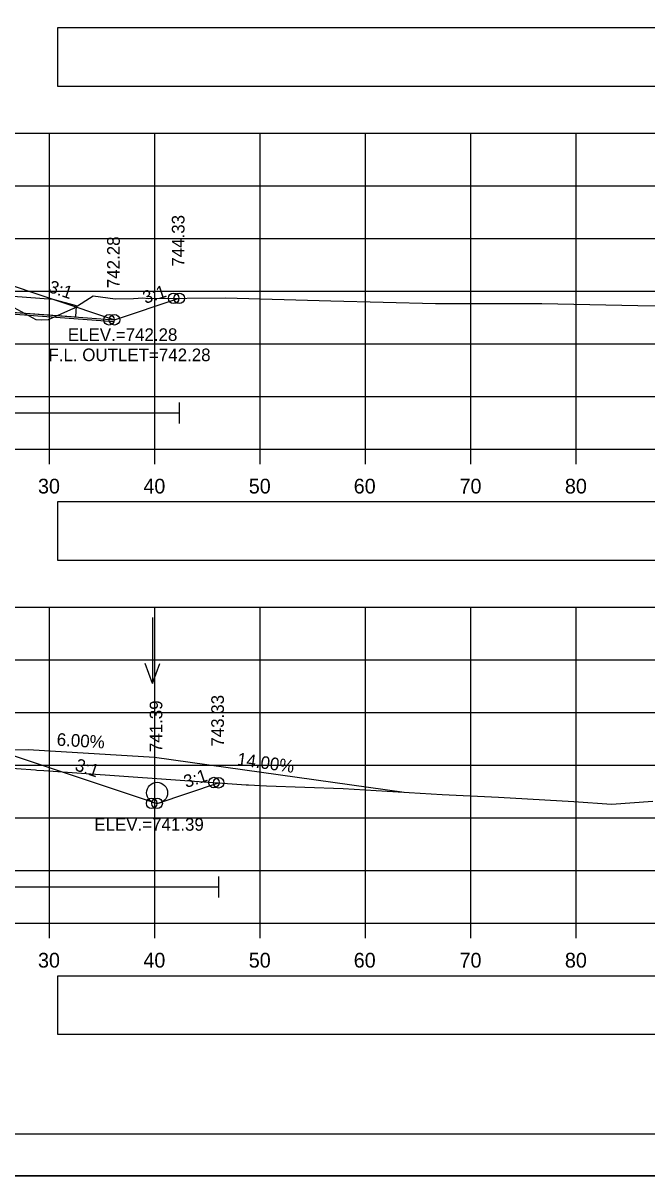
# Model space of a CAD drawing. Extents: x 1202951 to 1376887, y 378065 to 728038.
# Drawn here: x 1376612.2 to 1376671.4, y 379687.9 to 379797.3 of the extents above; entities that cross this region are included whole.
import ezdxf

# ---------------------------------------------------------------- set-up
doc = ezdxf.new("R2010")
doc.units = 0
for name, color, linetype in [('Default', 7, 'Continuous'), ('R_Alt Surface', 7, 'Continuous'), ('R_Axis', 7, 'Continuous'), ('R_Axis Annot', 7, 'Continuous'), ('R_Border', 7, 'Continuous'), ('R_Border Notes', 7, 'Continuous'), ('R_Dimension', 7, 'Continuous'), ('R_Drive', 7, 'Continuous'), ('R_Exist Surface', 7, 'Continuous'), ('R_Fin Surface', 7, 'Continuous'), ('R_Grid', 7, 'Continuous'), ('R_No Plot', 7, 'Continuous'), ('R_Proposed Const Limits', 7, 'Continuous'), ('R_Water', 7, 'Continuous'), ('R_Water Annot', 7, 'Continuous'), ('R_Xsect Elev', 7, 'Continuous'), ('R_Xsect Slope', 7, 'Continuous')]:
    doc.layers.add(name, color=color, linetype=linetype)

msp = doc.modelspace()

# ---------------------------------------------------------------- linework, layer by layer
at = {"layer": 'Default'}
for points in [[(1376607.82, 379773.47), (1376609.4, 379772.95), (1376609.4, 379772.95), (1376620.85, 379769.13)], [(1376608.81, 379728.59), (1376610.39, 379728.07), (1376610.39, 379728.07), (1376624.89, 379723.23)]]:
    msp.add_lwpolyline(points, dxfattribs=at)
at = {"layer": 'R_Alt Surface'}
for points in [[(1376615.43, 379791.32), (1376726.14, 379791.32), (1376726.14, 379796.84), (1376615.43, 379796.84)], [(1376615.43, 379746.32), (1376726.14, 379746.32), (1376726.14, 379751.84), (1376615.43, 379751.84)], [(1376615.43, 379701.32), (1376726.14, 379701.32), (1376726.14, 379706.84), (1376615.43, 379706.84)]]:
    msp.add_lwpolyline(points, close=True, dxfattribs=at)
at = {"layer": 'R_Axis'}
for p, q in [((1376434.67, 379756.84), (1376734.67, 379756.84)), ((1376614.67, 379755.44), (1376614.67, 379756.84)), ((1376624.67, 379755.44), (1376624.67, 379756.84)), ((1376634.67, 379755.44), (1376634.67, 379756.84)), ((1376644.67, 379755.44), (1376644.67, 379756.84)), ((1376654.67, 379755.44), (1376654.67, 379756.84)), ((1376664.67, 379755.44), (1376664.67, 379756.84)), ((1376434.67, 379711.84), (1376734.67, 379711.84)), ((1376614.67, 379710.44), (1376614.67, 379711.84)), ((1376624.67, 379710.44), (1376624.67, 379711.84)), ((1376634.67, 379710.44), (1376634.67, 379711.84)), ((1376644.67, 379710.44), (1376644.67, 379711.84)), ((1376654.67, 379710.44), (1376654.67, 379711.84)), ((1376664.67, 379710.44), (1376664.67, 379711.84))]:
    msp.add_line(p, q, dxfattribs=at)
at = {"layer": 'R_Border'}
msp.add_line((1376742.85, 379691.84), (1376426.67, 379691.84), dxfattribs=at)
at = {"layer": 'R_Dimension'}
for points in [[(1376626.99, 379761.29), (1376626.99, 379759.29)], [(1376572.67, 379760.29), (1376626.99, 379760.29)], [(1376630.73, 379716.29), (1376630.73, 379714.29)], [(1376572.83, 379715.29), (1376630.73, 379715.29)]]:
    msp.add_lwpolyline(points, dxfattribs=at)
at = {"layer": 'R_Drive'}
for p, q in [((1376602.67, 379728.13), (1376612.67, 379728.33)), ((1376612.67, 379728.33), (1376624.65, 379727.61)), ((1376624.65, 379727.61), (1376648.35, 379724.29))]:
    msp.add_line(p, q, dxfattribs=at)
at = {"layer": 'R_Exist Surface'}
msp.add_line((1376606.67, 379770.03), (1376620.82, 379768.96), dxfattribs=at)
for points in [[(1376610.59, 379770.69), (1376613.37, 379769.16), (1376613.91, 379769.11), (1376614.6, 379769.16), (1376617, 379770.22), (1376618.84, 379771.41), (1376620.92, 379771.13), (1376622.65, 379771.16), (1376623.55, 379771.21), (1376624.09, 379771.15), (1376631.39, 379771.21), (1376641.39, 379770.94), (1376651.31, 379770.69), (1376661.4, 379770.69), (1376670.5, 379770.47), (1376681.4, 379770.45)], [(1376602.49, 379727.16), (1376613.35, 379726.4), (1376613.48, 379726.39), (1376614.14, 379726.34), (1376633.34, 379724.99), (1376633.4, 379724.99), (1376633.57, 379724.98), (1376635.26, 379724.9), (1376642.54, 379724.65), (1376651.93, 379724.07), (1376657.3, 379723.8), (1376664.45, 379723.4), (1376668.02, 379723.14), (1376671.93, 379723.43)]]:
    msp.add_lwpolyline(points, dxfattribs=at)
at = {"layer": 'R_Fin Surface'}
for points in [[(1376536.43, 379771.27), (1376544.17, 379768.7), (1376557.64, 379773.19), (1376558.67, 379773.53), (1376563.67, 379773.43), (1376566.67, 379773.37), (1376567.16, 379773.37), (1376567.17, 379772.87), (1376568.65, 379772.9), (1376584.67, 379773.22), (1376600.7, 379772.9), (1376602.17, 379772.87), (1376602.18, 379773.37), (1376602.67, 379773.37), (1376602.82, 379773.37), (1376607.82, 379773.47), (1376609.4, 379772.95), (1376620.85, 379769.13), (1376626.99, 379771.17)], [(1376535.61, 379725.15), (1376541.92, 379723.04), (1376557.64, 379728.28), (1376558.67, 379728.63), (1376563.67, 379728.53), (1376566.67, 379728.47), (1376567.16, 379728.47), (1376567.17, 379727.97), (1376568.48, 379727.99), (1376584.67, 379728.32), (1376600.86, 379727.99), (1376602.17, 379727.97), (1376602.18, 379728.47), (1376602.67, 379728.47), (1376603.81, 379728.49), (1376608.81, 379728.59), (1376610.39, 379728.07), (1376624.89, 379723.23), (1376630.73, 379725.18)]]:
    msp.add_lwpolyline(points, dxfattribs=at)
at = {"layer": 'R_Grid'}
for p, q in [((1376434.67, 379786.84), (1376734.67, 379786.84)), ((1376614.67, 379756.84), (1376614.67, 379786.84)), ((1376624.67, 379756.84), (1376624.67, 379786.84)), ((1376634.67, 379756.84), (1376634.67, 379786.84)), ((1376644.67, 379756.84), (1376644.67, 379786.84)), ((1376654.67, 379756.84), (1376654.67, 379786.84)), ((1376664.67, 379756.84), (1376664.67, 379786.84)), ((1376434.67, 379781.84), (1376734.67, 379781.84)), ((1376434.67, 379776.84), (1376734.67, 379776.84)), ((1376434.67, 379771.84), (1376734.67, 379771.84)), ((1376434.67, 379766.84), (1376734.67, 379766.84)), ((1376434.67, 379761.84), (1376734.67, 379761.84)), ((1376434.67, 379756.84), (1376734.67, 379756.84)), ((1376434.67, 379741.84), (1376734.67, 379741.84)), ((1376614.67, 379711.84), (1376614.67, 379741.84)), ((1376624.67, 379711.84), (1376624.67, 379741.84)), ((1376634.67, 379711.84), (1376634.67, 379741.84)), ((1376644.67, 379711.84), (1376644.67, 379741.84)), ((1376654.67, 379711.84), (1376654.67, 379741.84)), ((1376664.67, 379711.84), (1376664.67, 379741.84)), ((1376434.67, 379736.84), (1376734.67, 379736.84)), ((1376434.67, 379731.84), (1376734.67, 379731.84)), ((1376434.67, 379726.84), (1376734.67, 379726.84)), ((1376434.67, 379721.84), (1376734.67, 379721.84)), ((1376434.67, 379716.84), (1376734.67, 379716.84)), ((1376434.67, 379711.84), (1376734.67, 379711.84))]:
    msp.add_line(p, q, dxfattribs=at)
at = {"layer": 'R_No Plot'}
msp.add_line((1376414.27, 379687.87), (1376747.6, 379687.87), dxfattribs=at)
for points in [[(1376414.26, 379901.2), (1376747.6, 379901.2), (1376747.6, 379687.86), (1376414.26, 379687.86)], [(1376660.59, 379897.3), (1376680.21, 379897.3), (1376680.21, 379887.42), (1376696.32, 379887.42), (1376719.52, 379887.42), (1376719.64, 379859.27), (1376742.85, 379859.27), (1376742.85, 379691.84), (1376426.67, 379691.84), (1376426.67, 379897.3)]]:
    msp.add_lwpolyline(points, close=True, dxfattribs=at)
for centre in [(1376626.46, 379771.17), (1376626.99, 379771.17), (1376620.33, 379769.13), (1376620.85, 379769.13), (1376630.28, 379725.2), (1376630.73, 379725.18), (1376624.37, 379723.23), (1376624.89, 379723.23)]:
    msp.add_circle(centre, 0.5, dxfattribs=at)
at = {"layer": 'R_Proposed Const Limits'}
for points in [[(1376620.85, 379769.13), (1376626.99, 379771.17)], [(1376624.89, 379723.23), (1376630.73, 379725.18)]]:
    msp.add_lwpolyline(points, dxfattribs=at)
at = {"layer": 'R_Water'}
msp.add_line((1376606.67, 379770.19), (1376620.85, 379769.13), dxfattribs=at)
msp.add_lwpolyline([(1376611.22, 379771.35), (1376611.11, 379769.86), (1376617.18, 379769.4), (1376617.25, 379770.44), (1376615.04, 379771.06)], close=True, dxfattribs=at)
msp.add_circle((1376624.89, 379724.23), 1, dxfattribs=at)
at = {"layer": 'R_Water Annot'}
for p, q in [((1376624.46, 379740.87), (1376624.46, 379734.59)), ((1376624.46, 379734.59), (1376623.76, 379736.51)), ((1376624.46, 379734.59), (1376625.16, 379736.51))]:
    msp.add_line(p, q, dxfattribs=at)

# ---------------------------------------------------------------- texts
at = {"layer": 'R_Axis Annot'}
for s, p in [('30', (1376613.59, 379752.64)), ('40', (1376623.59, 379752.64)), ('50', (1376633.59, 379752.64)), ('60', (1376643.55, 379752.64)), ('70', (1376653.59, 379752.64)), ('80', (1376663.59, 379752.64)), ('30', (1376613.59, 379707.64)), ('40', (1376623.59, 379707.64)), ('50', (1376633.59, 379707.64)), ('60', (1376643.55, 379707.64)), ('70', (1376653.59, 379707.64)), ('80', (1376663.59, 379707.64))]:
    msp.add_text(s, height=1.4, dxfattribs=at).set_placement(p)
at = {"layer": 'R_Border Notes'}
for s, p in [('ELEV.=742.28', (1376616.42, 379767.12)), ('F.L. OUTLET=742.28', (1376614.58, 379765.2)), ('ELEV.=741.39', (1376618.93, 379720.63))]:
    msp.add_text(s, height=1.2, dxfattribs=at).set_placement(p)
at = {"layer": 'R_Xsect Elev'}
for s, rotation, p in [('744.33', 90, (1376627.49, 379774.17)), ('742.28', 90, (1376621.35, 379772.13)), ('743.33', 90, (1376631.23, 379728.61)), ('741.39', 90, (1376625.39, 379728.09)), ('6.00%', 356.5664, (1376615.34, 379728.71)), ('14.00%', 352.0304, (1376632.43, 379726.87))]:
    msp.add_text(s, height=1.2, rotation=rotation, dxfattribs=at).set_placement(p)
at = {"layer": 'R_Xsect Slope'}
for rotation, p in [(341.5651, (1376614.5, 379771.78)), (18.4349, (1376623.76, 379770.63)), (341.5651, (1376617.01, 379726.39)), (18.4349, (1376627.65, 379724.68))]:
    msp.add_text('3:1', height=1.2, rotation=rotation, dxfattribs=at).set_placement(p)

doc.saveas('drawing.dxf')
